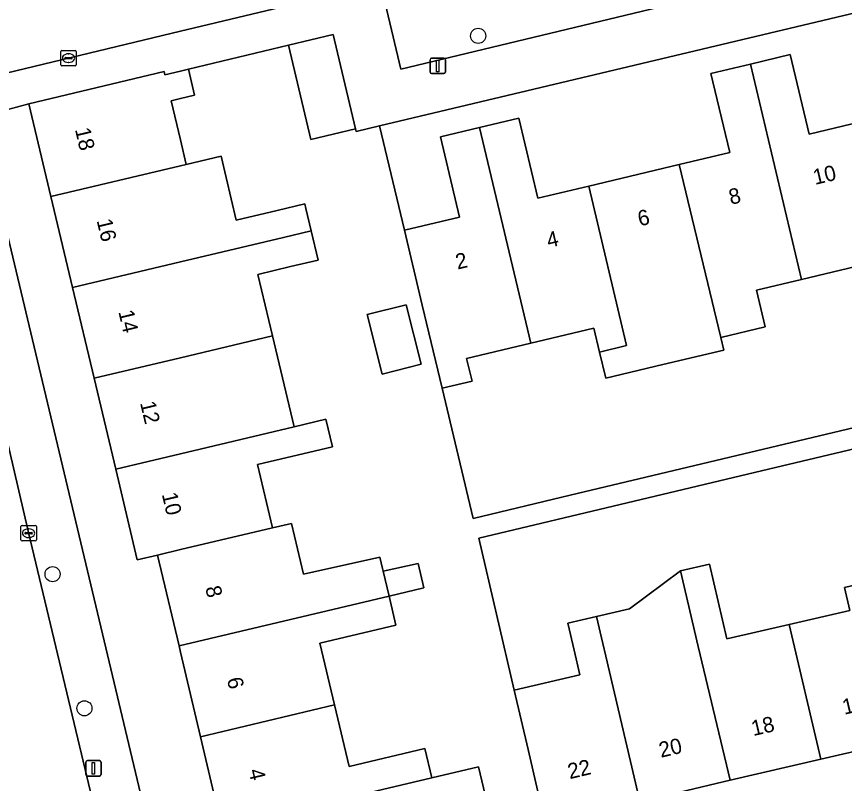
# Model space of a CAD drawing. Extents: x 158031 to 159244, y 380104 to 381214.
# Drawn here: x 158989.4 to 159043, y 380760.2 to 380809.8 of the extents above; entities that cross this region are included whole.
import ezdxf

# ---------------------------------------------------------------- set-up
doc = ezdxf.new("R2010")
doc.units = 0
for name, color, linetype in [('IMGEO_Boom', 7, 'Continuous'), ('IMGEO_Erf', 7, 'Continuous'), ('IMGEO_Kolk', 7, 'Continuous'), ('IMGEO_Lichtmast', 7, 'Continuous'), ('IMGEO_Pand', 7, 'Continuous'), ('IMGEO_Pand_nummerreeks', 7, 'Continuous'), ('IMGEO_Parkeervlak_open', 7, 'Continuous'), ('IMGEO_Rijbaan_lokaal_open', 7, 'Continuous'), ('IMGEO_Voetpad_open', 7, 'Continuous')]:
    doc.layers.add(name, color=color, linetype=linetype)

msp = doc.modelspace()

# ---------------------------------------------------------------- linework, layer by layer
at = {"layer": 'IMGEO_Boom'}
for centre in [(159019.274, 380808.581), (158991.722, 380773.721), (158993.786, 380765.035)]:
    msp.add_circle(centre, 0.489, dxfattribs=at)
at = {"layer": 'IMGEO_Erf'}
for points in [[(159077.288, 380818.09), (159012.892, 380802.757), (159014.502, 380795.998), (159018.07, 380796.848), (159016.832, 380802.045), (159019.368, 380802.649), (159021.906, 380803.253), (159023.142, 380798.064), (159026.44, 380798.849), (159032.282, 380800.24), (159035.563, 380801.021), (159034.343, 380806.143), (159036.91, 380806.754), (159039.475, 380807.365), (159040.702, 380802.214), (159044.023, 380803.005)], [(159056.159, 380786.194), (159025.237, 380778.83), (159018.947, 380777.332), (159016.941, 380785.756), (159015.66, 380791.135), (159014.502, 380795.998), (159012.892, 380802.757), (159011.384, 380802.398), (159011.342, 380802.57), (159008.442, 380801.88), (159006.991, 380807.985), (159000.518, 380806.426), (159000.914, 380804.745), (159000, 380804.52), (158999.396, 380804.375), (159000, 380801.84), (159000.377, 380800.251), (159002.629, 380800.787), (159003.614, 380796.648), (159006.267, 380797.28), (159008.048, 380797.704), (159008.119, 380797.407), (159008.464, 380795.955), (159008.915, 380794.063), (159007.134, 380793.639), (159005.021, 380793.136), (159005.97, 380789.151), (159007.37, 380783.272), (159009.414, 380783.757), (159009.84, 380781.969), (159004.988, 380780.814), (159005.961, 380776.727), (159007.184, 380777.002), (159007.964, 380773.729), (159012.907, 380774.812), (159013.081, 380774.082), (159013.119, 380773.923), (159015.399, 380774.423), (159015.747, 380772.833), (159013.505, 380772.301), (159013.953, 380770.419), (159009.033, 380769.247), (159009.984, 380765.252), (159010.932, 380761.272), (159015.832, 380762.439), (159016.285, 380760.536), (159019.303, 380761.252), (159020.728, 380755.268)], [(159002.691, 380757.31), (159001.302, 380763.192), (159000.008, 380768.669), (158999.911, 380769.076), (158998.511, 380774.959), (158997.209, 380774.654), (158995.811, 380780.529), (158994.411, 380786.409), (158993.011, 380792.29), (158991.611, 380798.17), (158990.181, 380804.179), (158986.975, 380803.324), (158998.916, 380753.162)], [(159044.262, 380793.777), (159040.215, 380792.814), (159037.297, 380792.119), (159037.865, 380789.736), (159034.99, 380789.051), (159035.184, 380788.238), (159031.221, 380787.295), (159027.541, 380786.419), (159027.139, 380788.107), (159026.77, 380789.656), (159022.679, 380788.682), (159018.527, 380787.693), (159018.878, 380786.218), (159016.941, 380785.756), (159018.947, 380777.332), (159025.237, 380778.83), (159056.159, 380786.194)], [(159052.243, 380783.895), (159038.521, 380780.628), (159019.325, 380776.056), (159021.613, 380766.21), (159025.858, 380767.196), (159025.484, 380768.806), (159025.08, 380770.547), (159026.928, 380770.976), (159029.082, 380771.477), (159032.375, 380773.935), (159034.252, 380774.371), (159035.378, 380769.524), (159039.406, 380770.46), (159043.328, 380771.371), (159042.981, 380772.865), (159044.911, 380773.313)], [(159038.521, 380780.628), (159052.243, 380783.895)], [(159020.07, 380743.259), (159022.993, 380750), (159023.576, 380751.345), (159024.117, 380751.469), (159024.99, 380751.67), (159023.639, 380757.488), (159022.508, 380762.359), (159021.613, 380766.21), (159019.325, 380776.056), (159038.521, 380780.628)], [(159044.73, 380762.495), (159041.453, 380761.734), (159035.599, 380760.374), (159032.327, 380759.614), (159033.551, 380754.345), (159030.97, 380753.746), (159028.391, 380753.147), (159027.191, 380758.313), (159023.639, 380757.488), (159024.99, 380751.67), (159071.638, 380762.392)]]:
    msp.add_lwpolyline(points, dxfattribs=at)
msp.add_lwpolyline([(159012.093, 380790.532), (159014.604, 380791.164), (159015.575, 380787.313), (159013.063, 380786.681)], close=True, dxfattribs=at)
at = {"layer": 'IMGEO_Kolk'}
for p, q in [((158992.33, 380807.64), (158993.182, 380807.64)), ((158992.255, 380806.714), (158992.255, 380807.566)), ((158992.514, 380807.134), (158992.514, 380807.146)), ((158992.952, 380807.097), (158992.554, 380807.097)), ((158992.557, 380807.183), (158992.955, 380807.183)), ((158992.743, 380807.42), (158992.768, 380807.42)), ((158992.998, 380807.146), (158992.998, 380807.134)), ((158993.256, 380807.566), (158993.256, 380806.714)), ((158993.182, 380806.64), (158992.33, 380806.64)), ((158992.766, 380806.86), (158992.741, 380806.86)), ((158989.673, 380775.95), (158989.673, 380776.802)), ((158989.748, 380776.876), (158990.6, 380776.876)), ((158990.161, 380776.656), (158990.186, 380776.656)), ((158990.674, 380776.802), (158990.674, 380775.95)), ((158989.932, 380776.37), (158989.932, 380776.382)), ((158990.37, 380776.333), (158989.972, 380776.333)), ((158989.975, 380776.419), (158990.373, 380776.419)), ((158990.184, 380776.096), (158990.159, 380776.096)), ((158990.416, 380776.382), (158990.416, 380776.37)), ((158990.6, 380775.876), (158989.748, 380775.876))]:
    msp.add_line(p, q, dxfattribs=at)
for points in [[(158992.33, 380807.64), (158993.182, 380807.64)], [(158992.255, 380806.714), (158992.255, 380807.566)], [(158993.256, 380807.566), (158993.256, 380806.714)], [(158993.182, 380806.64), (158992.33, 380806.64)], [(158989.673, 380775.95), (158989.673, 380776.802)], [(158989.748, 380776.876), (158990.6, 380776.876)], [(158990.674, 380776.802), (158990.674, 380775.95)], [(158990.6, 380775.876), (158989.748, 380775.876)]]:
    msp.add_lwpolyline(points, dxfattribs=at)
for centre, radius, start, end in [((158992.332, 380807.564), 0.0765, 91.552, 178.448), ((158992.332, 380807.564), 0.0765, 91.552, 178.448), ((158993.18, 380807.564), 0.0765, 1.552, 88.448), ((158993.18, 380807.564), 0.0765, 1.552, 88.448), ((158992.554, 380807.143), 0.0403, 85.8775, 175.7526), ((158992.551, 380807.133), 0.0366, 178.938, 274.7102), ((158992.955, 380807.14), 0.043, 264.8664, 352.4533), ((158992.959, 380807.145), 0.0386, 1.7309, 96.639), ((158992.332, 380806.716), 0.0765, 181.552, 268.448), ((158992.332, 380806.716), 0.0765, 181.552, 268.448), ((158993.18, 380806.716), 0.0765, 271.552, 358.448), ((158993.18, 380806.716), 0.0765, 271.552, 358.448), ((158989.75, 380776.8), 0.0765, 91.552, 178.448), ((158989.75, 380776.8), 0.0765, 91.552, 178.448), ((158990.598, 380776.8), 0.0765, 1.552, 88.448), ((158990.598, 380776.8), 0.0765, 1.552, 88.448), ((158989.972, 380776.379), 0.0403, 85.8775, 175.7526), ((158989.969, 380776.369), 0.0366, 178.938, 274.7102), ((158990.373, 380776.376), 0.043, 264.8664, 352.4533), ((158990.377, 380776.381), 0.0386, 1.7309, 96.639), ((158989.75, 380775.952), 0.0765, 181.552, 268.448), ((158989.75, 380775.952), 0.0765, 181.552, 268.448), ((158990.598, 380775.952), 0.0765, 271.552, 358.448), ((158990.598, 380775.952), 0.0765, 271.552, 358.448)]:
    msp.add_arc(centre, radius, start, end, dxfattribs=at)
for centre, major_axis, ratio, start_param, end_param in [((158992.742, 380807.14), (-0.387, 0.002), 0.722429, 4.712389, 7.853982), ((158992.767, 380807.14), (-0.39, 0.002), 0.717154, 1.570796, 4.712389), ((158990.16, 380776.376), (-0.387, 0.002), 0.722429, 4.712389, 7.853982), ((158990.185, 380776.376), (-0.39, 0.002), 0.717154, 1.570796, 4.712389)]:
    msp.add_ellipse(centre, major_axis=major_axis, ratio=ratio, start_param=start_param, end_param=end_param, dxfattribs=at)
at = {"layer": 'IMGEO_Lichtmast'}
for p, q in [((159016.264, 380807.134), (159017.054, 380807.134)), ((159017.054, 380807.134), (159016.264, 380807.134)), ((159016.164, 380806.234), (159016.164, 380807.034)), ((159016.164, 380807.034), (159016.164, 380806.234)), ((159017.154, 380807.034), (159017.154, 380806.234)), ((159017.154, 380806.234), (159017.154, 380807.034)), ((159017.054, 380806.134), (159016.264, 380806.134)), ((159016.264, 380806.134), (159017.054, 380806.134)), ((158993.874, 380760.745), (158993.874, 380761.545)), ((158993.874, 380761.545), (158993.874, 380760.745)), ((158993.974, 380761.645), (158994.764, 380761.645)), ((158994.764, 380761.645), (158993.974, 380761.645)), ((158994.864, 380761.545), (158994.864, 380760.745)), ((158994.864, 380760.745), (158994.864, 380761.545)), ((158994.764, 380760.645), (158993.974, 380760.645)), ((158993.974, 380760.645), (158994.764, 380760.645))]:
    msp.add_line(p, q, dxfattribs=at)
for points in [[(159016.584, 380807.009), (159016.734, 380807.009), (159016.734, 380806.259), (159016.584, 380806.259), (159016.584, 380807.009)], [(158994.294, 380761.52), (158994.444, 380761.52), (158994.444, 380760.77), (158994.294, 380760.77), (158994.294, 380761.52)]]:
    msp.add_lwpolyline(points, dxfattribs=at)
for centre, start, end in [((159016.264, 380807.034), 90, 180), ((159016.264, 380807.034), 90, 180), ((159017.054, 380807.034), 0, 90), ((159017.054, 380807.034), 360, 90), ((159016.264, 380806.234), 180, 270), ((159016.264, 380806.234), 180, 270), ((159017.054, 380806.234), 270, 0), ((159017.054, 380806.234), 270, 0), ((158993.974, 380761.545), 90, 180), ((158993.974, 380761.545), 90, 180), ((158994.764, 380761.545), 0, 90), ((158994.764, 380761.545), 360, 90), ((158993.974, 380760.745), 180, 270), ((158993.974, 380760.745), 180, 270), ((158994.764, 380760.745), 270, 0), ((158994.764, 380760.745), 270, 0)]:
    msp.add_arc(centre, 0.1, start, end, dxfattribs=at)
at = {"layer": 'IMGEO_Pand'}
for points in [[(159006.991, 380807.985), (159008.442, 380801.88), (159011.342, 380802.57), (159009.891, 380808.675)], [(159044.674, 380792.049), (159046.516, 380792.486), (159044.023, 380803.005), (159040.702, 380802.214), (159039.475, 380807.365), (159036.91, 380806.754), (159040.215, 380792.814), (159044.262, 380793.777)], [(159034.99, 380789.051), (159037.865, 380789.736), (159037.297, 380792.119), (159040.215, 380792.814), (159036.91, 380806.754), (159034.343, 380806.143), (159035.563, 380801.021), (159032.282, 380800.24)], [(158991.611, 380798.17), (159000, 380800.161), (159000.377, 380800.251), (159000, 380801.84), (158999.396, 380804.375), (159000, 380804.52), (159000.914, 380804.745), (159000.518, 380806.426), (158999.998, 380806.299), (158998.986, 380806.058), (158998.937, 380806.263), (158990.181, 380804.179)], [(159019.368, 380802.649), (159022.679, 380788.682), (159026.77, 380789.656), (159027.139, 380788.107), (159028.888, 380788.522), (159026.44, 380798.849), (159023.142, 380798.064), (159021.906, 380803.253)], [(159019.368, 380802.649), (159016.832, 380802.045), (159018.07, 380796.848), (159014.502, 380795.998), (159015.66, 380791.135), (159016.941, 380785.756), (159018.878, 380786.218), (159018.527, 380787.693), (159022.679, 380788.682)], [(159000.377, 380800.251), (159000, 380800.161), (158991.611, 380798.17), (158993.011, 380792.29), (159000, 380793.948), (159006.683, 380795.533), (159008.464, 380795.955), (159008.119, 380797.407), (159008.048, 380797.704), (159006.267, 380797.28), (159003.614, 380796.648), (159002.629, 380800.787)], [(159034.99, 380789.051), (159032.282, 380800.24), (159026.44, 380798.849), (159028.888, 380788.522), (159027.139, 380788.107), (159027.541, 380786.419), (159031.221, 380787.295), (159035.184, 380788.238)], [(159008.464, 380795.955), (159006.683, 380795.533), (159000, 380793.948), (158993.011, 380792.29), (158994.411, 380786.409), (159000, 380787.735), (159005.97, 380789.151), (159005.021, 380793.136), (159007.134, 380793.639), (159008.915, 380794.063)], [(159012.093, 380790.532), (159013.063, 380786.681), (159015.575, 380787.313), (159014.604, 380791.164)], [(158995.811, 380780.529), (159000, 380781.523), (159007.37, 380783.272), (159005.97, 380789.151), (159000, 380787.735), (158994.411, 380786.409)], [(158995.811, 380780.529), (158997.209, 380774.654), (158998.511, 380774.959), (159000, 380775.31), (159005.961, 380776.727), (159004.988, 380780.814), (159009.84, 380781.969), (159009.414, 380783.757), (159007.37, 380783.272), (159000, 380781.523)], [(159007.184, 380777.002), (159005.961, 380776.727), (159000, 380775.31), (158998.511, 380774.959), (158999.911, 380769.076), (159013.505, 380772.301), (159013.119, 380773.923), (159013.081, 380774.082), (159012.907, 380774.812), (159007.964, 380773.729)], [(159013.119, 380773.923), (159013.505, 380772.301), (159015.747, 380772.833), (159015.399, 380774.423)], [(159033.513, 380769.036), (159035.599, 380760.374), (159041.453, 380761.734), (159039.406, 380770.46), (159035.378, 380769.524), (159034.252, 380774.371), (159032.375, 380773.935)], [(159032.375, 380773.935), (159029.082, 380771.477), (159026.928, 380770.976), (159027.336, 380769.236), (159027.529, 380768.414), (159030.97, 380753.746), (159033.551, 380754.345), (159032.327, 380759.614), (159035.599, 380760.374), (159033.513, 380769.036)], [(159039.406, 380770.46), (159041.453, 380761.734), (159044.73, 380762.495), (159045.931, 380757.324), (159048.522, 380757.926), (159044.911, 380773.313), (159042.981, 380772.865), (159043.328, 380771.371)], [(159009.984, 380765.252), (159009.033, 380769.247), (159013.953, 380770.419), (159013.505, 380772.301), (158999.911, 380769.076), (159000.008, 380768.669), (159001.302, 380763.192)], [(159027.529, 380768.414), (159027.336, 380769.236), (159026.928, 380770.976), (159025.08, 380770.547), (159025.484, 380768.806), (159025.858, 380767.196), (159021.613, 380766.21), (159022.508, 380762.359), (159023.639, 380757.488), (159027.191, 380758.313), (159028.391, 380753.147), (159030.97, 380753.746)], [(159009.984, 380765.252), (159001.302, 380763.192), (159002.691, 380757.31), (159016.285, 380760.536), (159015.832, 380762.439), (159010.932, 380761.272)], [(159016.285, 380760.536), (159002.691, 380757.31), (159004.115, 380751.279), (159011.47, 380753.03), (159011.772, 380751.764), (159017.974, 380753.24), (159017.665, 380754.539), (159020.728, 380755.268), (159019.303, 380761.252)]]:
    msp.add_lwpolyline(points, close=True, dxfattribs=at)
at = {"layer": 'IMGEO_Parkeervlak_open'}
msp.add_lwpolyline([(159051.862, 380815.466), (159050.659, 380820.846), (159050.176, 380820.792), (159045.366, 380819.656), (159017.906, 380813.172), (159012.95, 380811.984), (159014.269, 380806.426)], close=True, dxfattribs=at)
at = {"layer": 'IMGEO_Rijbaan_lokaal_open'}
msp.add_lwpolyline([(159045.366, 380819.656), (159044.226, 380824.483), (159035.495, 380822.448), (159014.56, 380817.568), (159000, 380814.112), (158985.175, 380810.592), (158986.357, 380805.607), (159000, 380808.879), (159012.95, 380811.984), (159017.906, 380813.172)], close=True, dxfattribs=at)
msp.add_lwpolyline([(158995.706, 380753.219), (158990.161, 380776.424), (158987.993, 380785.713), (158981.183, 380784.104), (158983.433, 380774.576), (158984.322, 380770.816), (158987.528, 380757.242), (158987.654, 380756.742), (158987.788, 380755.971), (158987.853, 380755.19), (158987.848, 380754.407), (158987.773, 380753.628), (158987.628, 380752.859), (158987.416, 380752.105), (158987.137, 380751.374), (158986.794, 380750.67), (158986.389, 380750), (158988.741, 380741.088)], dxfattribs=at)
at = {"layer": 'IMGEO_Voetpad_open'}
for points in [[(158972.996, 380848.953), (158975.231, 380839.527), (158976.112, 380835.81), (158976.361, 380834.761), (158977.283, 380830.892), (158982.196, 380810.267), (158983.603, 380804.517), (158987.383, 380788.323), (158987.993, 380785.713), (158990.161, 380776.424), (158995.706, 380753.219)], [(159079.886, 380822.099), (159071.878, 380820.309), (159062.14, 380818.004), (159057.036, 380816.752), (159056.908, 380816.703), (159051.862, 380815.466), (159014.269, 380806.426), (159012.95, 380811.984), (159000, 380808.879), (158986.357, 380805.607), (158986.975, 380803.324), (158990.181, 380804.179), (158998.937, 380806.263), (158998.986, 380806.058), (158999.998, 380806.299), (159000.518, 380806.426), (159006.991, 380807.985), (159009.891, 380808.675), (159011.342, 380802.57), (159011.384, 380802.398), (159012.892, 380802.757), (159077.288, 380818.09), (159080.957, 380818.765)], [(158998.916, 380753.162), (158986.975, 380803.324)]]:
    msp.add_lwpolyline(points, dxfattribs=at)

# ---------------------------------------------------------------- texts
at = {"layer": 'IMGEO_Pand_nummerreeks'}
for s, rotation, p in [('18', 283.3893, (158993.166, 380802.522)), ('10', 13.3366, (159041.081, 380798.927)), ('8', 13.3366, (159035.632, 380797.637)), ('6', 13.3366, (159029.732, 380796.238)), ('16', 283.3898, (158994.571, 380796.621)), ('4', 13.3366, (159023.835, 380794.84)), ('2', 13.3366, (159017.937, 380793.442)), ('14', 283.3898, (158995.976, 380790.716)), ('12', 283.3893, (158997.381, 380784.813)), ('10', 283.3893, (158998.788, 380778.902)), ('8', 283.3153, (159001.601, 380772.847)), ('6', 283.3145, (159003.001, 380766.929)), ('16', 13.2049, (159042.977, 380764.614)), ('18', 13.2049, (159037.085, 380763.232)), ('20', 13.2067, (159031.103, 380761.828)), ('22', 13.2067, (159025.203, 380760.444)), ('4', 283.3145, (159004.402, 380761.008))]:
    msp.add_text(s, height=1, rotation=rotation, dxfattribs=at).set_placement(p)

doc.saveas('drawing.dxf')
